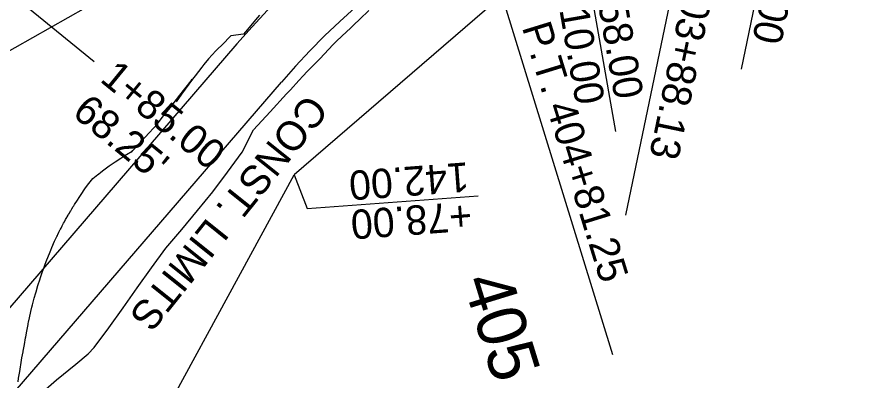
# Model space of a CAD drawing. Extents: x -70 to 701944, y -4 to 666871.
# Drawn here: x 668284.9 to 668460.3, y 656371.4 to 656445.8 of the extents above; entities that cross this region are included whole.
import ezdxf

# ---------------------------------------------------------------- set-up
doc = ezdxf.new("R2010")
doc.units = 0
for name, color, linetype in [('R_Detour', 7, 'Continuous'), ('R_Draft', 7, 'Continuous'), ('R_Erosion', 7, 'Continuous'), ('R_Horz Alg Annot', 7, 'Continuous'), ('R_No Plot', 7, 'Continuous'), ('R_Point Sym', 7, 'Continuous'), ('R_Proposed Const Limits', 7, 'Continuous'), ('R_Proposed Road', 7, 'Continuous'), ('R_ROW', 7, 'Continuous'), ('R_ROW Annot', 7, 'Continuous'), ('R_Temp Easement Annot', 7, 'Continuous')]:
    doc.layers.add(name, color=color, linetype=linetype)

msp = doc.modelspace()

# ---------------------------------------------------------------- linework, layer by layer
at = {"layer": 'R_Detour'}
msp.add_line((668300.67, 656436.63), (668247.89, 656479.9), dxfattribs=at)
at = {"layer": 'R_Draft'}
msp.add_arc((668407.89, 656330.41), 190, 128.2914, 184.2705, dxfattribs=at)
at = {"layer": 'R_Erosion'}
msp.add_line((668329.83, 656440.34), (668267.19, 656367.6), dxfattribs=at)
msp.add_arc((668460.17, 656328.12), 172, 90.5294, 139.2705, dxfattribs=at)
at = {"layer": 'R_Horz Alg Annot'}
for points in [[(668442.23, 656564.11), (668409.16, 656405.28)], [(668350.19, 656559.81), (668406.51, 656376.81)]]:
    msp.add_lwpolyline(points, dxfattribs=at)
at = {"layer": 'R_No Plot'}
msp.add_line((668125.93, 656349.89), (668303.7, 656450.47), dxfattribs=at)
for radius in [113, 111.5, 110]:
    msp.add_circle((668190.66, 656526.82), radius, dxfattribs=at)
at = {"layer": 'R_Proposed Const Limits'}
for points in [[(668289.19, 656368.29), (668292.98, 656371.62), (668296.89, 656374.86), (668299.43, 656376.96), (668300.65, 656378.22), (668303.65, 656382.23), (668306.56, 656386.32), (668309.45, 656390.43), (668312.34, 656394.54), (668315.33, 656398.56), (668318.57, 656402.38), (668321.77, 656406.22), (668324.93, 656410.09), (668327.92, 656414.12), (668330.86, 656418.18), (668333.23, 656422.74), (668336.61, 656426.43), (668339.97, 656430.13), (668340.73, 656430.96), (668342.44, 656432.82), (668343.33, 656433.76), (668344.18, 656434.66), (668345.95, 656436.46), (668346.76, 656437.28), (668347.7, 656438.29), (668349.43, 656440.13), (668350.15, 656440.86), (668351.26, 656441.88), (668353.09, 656443.62), (668353.73, 656444.24), (668354.9, 656445.38), (668356.74, 656447.13)], [(668334.44, 656446.16), (668334.04, 656445.69), (668332.6, 656444), (668331.96, 656443.23), (668331.17, 656442.32), (668328.6, 656441.96), (668328.31, 656441.67), (668327.05, 656440.41), (668325.6, 656438.99), (668325.49, 656438.88), (668324, 656437.27), (668323.09, 656436.13), (668322.63, 656435.55), (668321.28, 656433.82), (668320.75, 656433.12), (668319.97, 656432.06), (668318.69, 656430.28), (668318.52, 656430.03), (668317.44, 656428.48)], [(668308.28, 656418.18), (668308.26, 656418.21), (668308.53, 656418.5), (668311.06, 656421.23), (668313.57, 656423.99), (668314.57, 656425.24), (668315.89, 656426.91), (668318.18, 656429.85), (668320.45, 656432.8), (668320.71, 656433.14)], [(668285.15, 656371.19), (668285.23, 656371.94), (668285.45, 656373.33), (668285.6, 656374.29), (668285.66, 656374.72), (668285.9, 656376.1), (668286.15, 656377.37), (668286.17, 656377.47), (668286.45, 656378.83), (668286.66, 656380.2), (668286.7, 656380.41), (668286.9, 656381.57), (668287.16, 656382.93), (668287.21, 656383.18), (668287.26, 656383.45), (668287.43, 656384.28), (668287.74, 656385.63), (668287.94, 656386.46), (668288.06, 656386.97), (668288.42, 656388.31), (668288.73, 656389.43), (668288.79, 656389.63), (668289.19, 656390.95), (668289.61, 656392.27), (668289.65, 656392.37), (668290.05, 656393.57), (668290.51, 656394.87), (668290.66, 656395.27), (668291, 656396.16), (668291.51, 656397.44), (668291.79, 656398.13), (668292.04, 656398.71), (668292.59, 656399.97), (668292.92, 656400.69), (668293.04, 656400.93), (668293.04, 656400.94), (668293.14, 656401.14), (668293.17, 656401.21), (668293.25, 656401.37), (668293.45, 656401.8), (668293.67, 656402.23), (668293.75, 656402.4), (668293.78, 656402.45), (668293.89, 656402.66), (668294.12, 656403.09), (668294.35, 656403.53), (668294.42, 656403.66), (668294.42, 656403.66), (668294.43, 656403.67), (668294.59, 656403.97), (668294.83, 656404.4), (668295.08, 656404.84), (668295.09, 656404.86), (668295.13, 656404.93), (668295.33, 656405.28), (668295.4, 656405.41), (668295.59, 656405.72), (668295.78, 656406.05), (668295.85, 656406.16), (668295.87, 656406.2), (668295.95, 656406.32), (668296.11, 656406.6), (668296.38, 656407.04), (668296.49, 656407.22), (668296.66, 656407.49), (668297.23, 656408.38), (668297.58, 656408.91), (668297.99, 656409.52), (668298.77, 656410.65), (668299.32, 656411.42), (668299.57, 656411.76), (668300.42, 656412.83), (668301.44, 656413.64), (668301.52, 656413.71), (668302, 656414.08), (668302.64, 656414.57), (668303.72, 656415.37), (668303.77, 656415.4), (668303.95, 656415.53), (668304.92, 656416.2), (668306.08, 656416.96), (668306.53, 656417.25), (668307.25, 656417.7), (668308.44, 656418.4)]]:
    msp.add_lwpolyline(points, dxfattribs=at)
at = {"layer": 'R_Proposed Road'}
for p, q in [((668329.83, 656440.34), (668255.58, 656354.11)), ((668276.29, 656359.77), (668338.92, 656432.51))]:
    msp.add_line(p, q, dxfattribs=at)
msp.add_arc((668460.17, 656328.12), 160, 90.5294, 139.2705, dxfattribs=at)
at = {"layer": 'R_ROW'}
for points in [[(668686.76, 656484.97), (668646.75, 656485.2), (668427.36, 656477.32), (668391.69, 656456.87), (668341.52, 656413.55)], [(668381.5, 655955.17), (668373.32, 656052.3), (668331.42, 656174.44), (668303.61, 656343.73), (668341.52, 656413.55)]]:
    msp.add_lwpolyline(points, dxfattribs=at)
at = {"layer": 'R_ROW Annot'}
msp.add_lwpolyline([(668341.52, 656413.55), (668344.19, 656406.66), (668379.1, 656409.27)], dxfattribs=at)
at = {"layer": 'R_Temp Easement Annot'}
for points in [[(668427.36, 656477.32), (668439.91, 656469.45), (668432.78, 656435.18)], [(668391.66, 656456.87), (668401.1, 656456.87), (668407.12, 656422.39)]]:
    msp.add_lwpolyline(points, dxfattribs=at)

# ---------------------------------------------------------------- texts
at = {"layer": 'R_Horz Alg Annot'}
for s, height, rotation, p in [('P.C. 403+88.13', 6, 258.239, (668425.42, 656472.23)), ('P.T. 404+81.25', 6, 287.1061, (668387.99, 656443.75)), ('405', 10, 287.1061, (668375.88, 656391.85))]:
    msp.add_text(s, height=height, rotation=rotation, dxfattribs=at).set_placement(p)
at = {"layer": 'R_Point Sym'}
for s, p in [('1+85.00 ', (668301.62, 656432.79)), ("68.25' ", (668295.92, 656425.83))]:
    msp.add_text(s, height=6, rotation=320.6555, dxfattribs=at).set_placement(p)
at = {"layer": 'R_Proposed Const Limits'}
msp.add_text('CONST. LIMITS', height=6, rotation=231.2578, dxfattribs=at).set_placement((668344.17, 656430.39))
at = {"layer": 'R_ROW Annot'}
for s, p in [('142.00', (668376.99, 656416.13)), ('+78.00', (668377.58, 656408.15))]:
    msp.add_text(s, height=6, rotation=184.2706, dxfattribs=at).set_placement(p)
at = {"layer": 'R_Temp Easement Annot'}
for s, rotation, p in [('+85.00', 258.2389, (668440.08, 656465.33)), ('110.00', 279.8989, (668394.89, 656451.73)), ('+58.00', 279.8989, (668402.77, 656453.11))]:
    msp.add_text(s, height=6, rotation=rotation, dxfattribs=at).set_placement(p)

doc.saveas('drawing.dxf')
